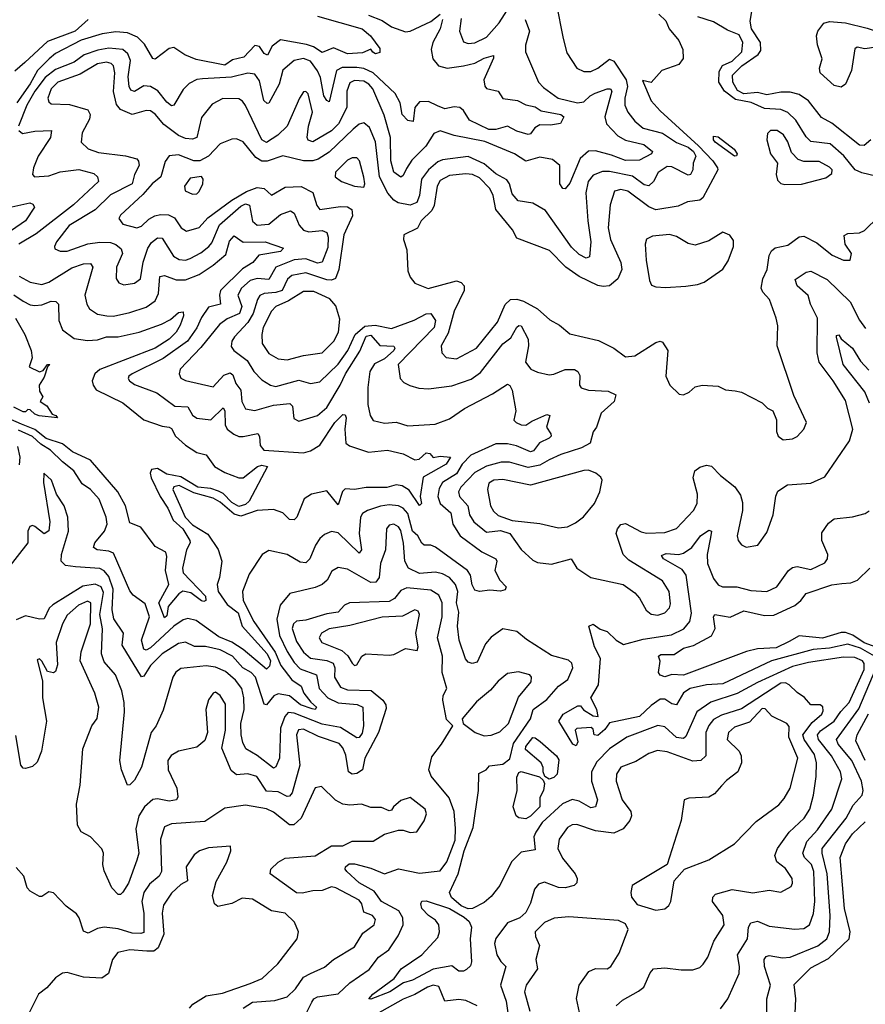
# Model space of a CAD drawing. Extents: x 1552033 to 1694788, y 811965 to 917215.
# Tile 610 of 632: x 1673530 to 1677180, y 907952 to 912204. Entities that reach past the tile are written whole.
import ezdxf

# ---------------------------------------------------------------- set-up
doc = ezdxf.new("R2010")
doc.units = 0

msp = doc.modelspace()

# ---------------------------------------------------------------- linework, layer by layer
at = {"layer": '0CON20XD'}
for points in [[(1675845.4, 912275), (1675875, 912122.5), (1675891.2, 912061.2), (1675934.6, 911994.6), (1675965, 911980.5), (1675995, 911980.7), (1676025.2, 911994.8), (1676075, 912033.9), (1676095, 912024.8), (1676148.1, 911945), (1676153.3, 911915), (1676142.2, 911865), (1676142.2, 911835), (1676155.3, 911805), (1676185, 911766.2), (1676221.5, 911735), (1676305, 911714.2), (1676365, 911674.3), (1676415, 911653), (1676438, 911635), (1676448.1, 911615), (1676437.1, 911585), (1676434.8, 911555.2), (1676424.6, 911535.4), (1676415, 911532.7), (1676345, 911569.3), (1676325, 911569.5), (1676285.3, 911544.7), (1676265, 911504.6), (1676245, 911486.8), (1676225, 911491), (1676175, 911529), (1676075, 911548.9), (1676045, 911548.7), (1676005, 911532.5), (1675984.2, 911505), (1675974.2, 911455.8), (1675981.5, 911335), (1675994.8, 911245.2), (1675989.5, 911180.5), (1675975, 911174.4), (1675945, 911189.6), (1675911.2, 911221.2), (1675799.6, 911379.6), (1675745, 911411.2), (1675681.2, 911421.2), (1675655, 911452.5), (1675644.1, 911495), (1675632.9, 911512.9), (1675585, 911538.8), (1675535, 911581.9), (1675465, 911613.4), (1675355, 911599.6), (1675335, 911589.6), (1675293.8, 911556.2), (1675263.9, 911516.1), (1675255.5, 911445), (1675243.8, 911415), (1675215, 911402.6), (1675163.4, 911413.4), (1675144.8, 911425), (1675119, 911455), (1675083.2, 911525), (1675066.2, 911676.2), (1675039, 911739), (1675015, 911758.4), (1674995, 911752.6), (1674969.2, 911730.8), (1674865, 911631.5), (1674818.2, 911601.8), (1674795, 911594.4), (1674755, 911594.3), (1674665, 911616.7), (1674597.3, 911592.7), (1674575, 911593.2), (1674548.7, 911608.7), (1674495, 911677.1), (1674465, 911689.2), (1674445, 911687.6), (1674395, 911668.1), (1674344.4, 911615), (1674307.5, 911595), (1674281.5, 911595), (1674215, 911620), (1674175, 911615.6), (1674158.1, 911591.9), (1674139.7, 911525), (1674101.6, 911495), (1674061.1, 911448.9), (1673965, 911360.6), (1673957.5, 911345), (1673975, 911320.5), (1674035, 911305.4), (1674055, 911312), (1674087.2, 911342.8), (1674113.3, 911356.7), (1674136.9, 911363.1), (1674171.5, 911361.5), (1674197.8, 911347.8), (1674226.2, 911305), (1674249.8, 911290.2)], [(1675435, 912209.2), (1675428.9, 912155), (1675445, 912108.9), (1675465, 912101.1), (1675495, 912104.2), (1675545, 912129.2), (1675599.5, 912190.5), (1675645, 912263.2)], [(1673825.3, 912204.7), (1673768.8, 912155), (1673649.9, 912110.1), (1673551.3, 912018.7), (1673508.8, 911981.2)], [(1674815, 912219.1), (1675008.6, 912165), (1675044, 912135), (1675085, 912080), (1675085, 912062.5), (1675065, 912056.7), (1675054.2, 912064.2), (1675045, 912076.7), (1675009.7, 912060.3), (1674945, 912056.8), (1674885, 912083.2), (1674835, 912062.8), (1674797.6, 912087.6), (1674767.7, 912097.7), (1674655, 912116.5), (1674620.2, 912089.8), (1674599.2, 912050.8), (1674585, 912057.5), (1674565, 912087.9), (1674545, 912092.4), (1674497, 912043), (1674448.7, 912031.3), (1674415, 912007.2), (1674291.6, 912031.6), (1674242.2, 912052.2), (1674195, 912084.5), (1674175, 912080), (1674115, 912033.1), (1674105, 912036.9), (1674068.9, 912098.9), (1674038.6, 912128.6), (1673995, 912147), (1673945, 912152), (1673886.4, 912143.6), (1673795, 912115.7), (1673685, 912057.7), (1673657.2, 912035), (1673606.8, 911985), (1673575, 911927.6), (1673517.2, 911845)], [(1675712.1, 912205), (1675731, 912155), (1675713.6, 912093.6), (1675712.5, 912065), (1675769.5, 911935), (1675790.7, 911910.7), (1675854.7, 911864.7), (1675937.5, 911845), (1675965, 911849.6), (1675992, 911875), (1676013.8, 911886.2), (1676065, 911906), (1676079.4, 911905), (1676085.5, 911895), (1676054.8, 911784.8), (1676062.2, 911755), (1676112.3, 911702.3), (1676145, 911683.5), (1676223.5, 911665), (1676261.2, 911635), (1676256.7, 911625), (1676205, 911597.6), (1676145, 911595.4), (1676085, 911619.5), (1676015, 911638.1), (1675985, 911636.9), (1675949.4, 911605), (1675905, 911498.5), (1675885, 911474.3), (1675873.6, 911475), (1675861.1, 911495), (1675860.8, 911575), (1675829.8, 911599.8), (1675775, 911610), (1675715, 911593.8), (1675665, 911625.3), (1675537.5, 911677.5), (1675405, 911703.9), (1675345, 911724.5), (1675317.9, 911712.1), (1675282.6, 911657.4), (1675222.8, 911597.2), (1675199, 911561), (1675185, 911530.8), (1675175, 911523.5), (1675144.8, 911545), (1675132.3, 911595), (1675130.2, 911695), (1675102.5, 911792.5), (1675054, 911905), (1675037, 911925), (1675015, 911938), (1674975, 911940.8), (1674955, 911931.1), (1674941.9, 911895), (1674942.5, 911825), (1674905.2, 911755), (1674875.3, 911724.7), (1674795, 911676.2), (1674775, 911683.3), (1674770.8, 911695), (1674775.8, 911745), (1674793.4, 911805), (1674775, 911884), (1674765, 911894.4), (1674755, 911892.2), (1674736.9, 911865), (1674683.8, 911745), (1674643.4, 911705), (1674595, 911674.2), (1674574.8, 911685), (1674505, 911833.1), (1674491.8, 911851.8), (1674475, 911861.8), (1674406.6, 911863.4), (1674360.2, 911839.8), (1674315, 911782), (1674295, 911695.6), (1674275, 911688.6), (1674245, 911690.7), (1674215, 911703.8), (1674151.9, 911751.9), (1674115, 911796.5), (1674095, 911810.5), (1674075, 911811.6), (1674015, 911795.2), (1673965, 911815.7), (1673947.5, 911837.5), (1673934, 911894), (1673940.2, 911975), (1673935.3, 912005), (1673925, 912015.2), (1673905, 912021), (1673865, 912012.8), (1673790.6, 911969.4), (1673695, 911934.8), (1673666.1, 911905), (1673651.8, 911865), (1673655, 911849.2), (1673665, 911840.8), (1673745, 911838.1), (1673824.4, 911814.4), (1673833.6, 911795), (1673831.2, 911775), (1673798.9, 911715), (1673795.5, 911675.5), (1673825.9, 911645.9), (1673869.7, 911630.3)], [(1675355.3, 912205.3), (1675344.2, 912165), (1675313, 912105), (1675306.6, 912075), (1675312.5, 912035), (1675338.1, 912005), (1675375.2, 911994.8), (1675445, 912004.2), (1675494, 912016), (1675535, 912038.1), (1675575, 912048.8), (1675575, 912037.5), (1675533.2, 911945), (1675536.9, 911916.9), (1675545, 911906.7), (1675595, 911895.4), (1675615, 911863.8), (1675679.2, 911855), (1675715, 911837), (1675755, 911827.9), (1675780.3, 911810.3), (1675866, 911795), (1675879.2, 911785), (1675864.5, 911755.5), (1675821.5, 911748.5), (1675775, 911750.4), (1675753.3, 911736.7), (1675735, 911710.8), (1675725, 911708.6), (1675675, 911723.3), (1675635, 911744.1), (1675585, 911729.6), (1675555, 911730.1), (1675470.8, 911770.8), (1675445, 911811.8), (1675429.1, 911825), (1675405, 911827.6), (1675365, 911819.8), (1675332.7, 911832.7), (1675295, 911850.5), (1675255, 911849.3), (1675236, 911825), (1675228.6, 911765), (1675205, 911769.3), (1675181.4, 911795), (1675172, 911845), (1675151.2, 911885), (1675055.1, 911975.1), (1675015, 911993), (1674985, 911997.2), (1674921.7, 911998.3), (1674896.8, 911985), (1674865, 911849.4), (1674855, 911854.5), (1674842.6, 911875), (1674827.5, 911955), (1674815, 911983.3), (1674785, 912024.7), (1674755, 912036.9), (1674715, 912028.1), (1674665, 911986.2), (1674649.4, 911925), (1674605, 911844.3), (1674597.6, 911842.4), (1674583.8, 911855), (1674565, 911940), (1674545, 911968.8), (1674515, 911972.8), (1674443.5, 911956.5), (1674318.6, 911948.6)], [(1675035, 912224), (1675095, 912200.7), (1675135, 912174), (1675195, 912151.1), (1675215, 912154.8), (1675305, 912195.7), (1675345, 912228.1)], [(1676288.3, 912228.3), (1676319.4, 912199.4), (1676332.7, 912165), (1676374.3, 912114.3), (1676392.9, 912075), (1676393.6, 912036.4), (1676375, 912010.6), (1676301.4, 911985), (1676255, 911932.9), (1676218.3, 911941.7), (1676255, 911853.1), (1676295, 911810.7), (1676460, 911660), (1676522.2, 911595), (1676542.2, 911565), (1676543.3, 911555), (1676478, 911435), (1676465, 911424.1), (1676412, 911418), (1676371.9, 911398.1), (1676275, 911383.5), (1676245, 911396.3), (1676155, 911464.2), (1676125, 911470.2), (1676096.6, 911463.4), (1676078.4, 911405), (1676069.6, 911305), (1676079.3, 911255), (1676125.2, 911155.2), (1676129.6, 911125), (1676111.6, 911085), (1676075, 911055.3), (1676048, 911052), (1676025, 911056.7), (1675944.4, 911094.4), (1675886.5, 911135), (1675816.7, 911206.7), (1675675, 911260), (1675656.4, 911296.4), (1675584.8, 911384.8), (1675573, 911445), (1675559.7, 911475), (1675515, 911521.3), (1675485, 911535.2), (1675455, 911538.5), (1675385, 911530.6), (1675345, 911509.1), (1675331.7, 911485), (1675318.5, 911401.5), (1675309.3, 911380.7), (1675262.5, 911335), (1675246.4, 911303.6), (1675187.5, 911275), (1675186.7, 911255), (1675200.7, 911210.7), (1675205, 911120), (1675215, 911092.5), (1675235.9, 911065.9), (1675292.8, 911042.8), (1675415, 911076.1), (1675435, 911068.9), (1675447.9, 911055), (1675448.7, 911035), (1675405.3, 910945), (1675379.7, 910850.3), (1675348.9, 910795), (1675351.8, 910765), (1675371.2, 910745), (1675415, 910739.7), (1675500.9, 910785), (1675592.4, 910897.6), (1675625.5, 910974.5), (1675648.9, 910995), (1675675, 910997.8), (1675705, 910988.9), (1675765.1, 910955.1), (1675818.5, 910908.5), (1675860, 910885), (1675905, 910847.5), (1676027.9, 910817.9), (1676095, 910785.6), (1676145, 910748.6), (1676185, 910752.7), (1676275, 910810), (1676295, 910815.7), (1676305, 910812), (1676327.5, 910775), (1676318.1, 910665), (1676336.1, 910626.1), (1676376.4, 910586.4), (1676395, 910584), (1676420, 910595), (1676445, 910618), (1676475, 910625.7), (1676545, 910621.2), (1676576, 910606), (1676618.3, 910601.7), (1676645.4, 910595.4), (1676735, 910550), (1676757, 910527), (1676780, 910515), (1676796.4, 910476.4), (1676796.7, 910425), (1676803.8, 910405), (1676825, 910389.2)], [(1677225, 911528.6), (1677165, 911542.8), (1677135.9, 911555.9), (1677086.5, 911616.5), (1677028.1, 911668.1), (1676945, 911677.7), (1676925, 911698.8), (1676880.4, 911770.4), (1676845, 911802.8), (1676815, 911815.6), (1676745, 911820.4), (1676687.1, 911847.1), (1676619.3, 911859.3), (1676572, 911895), (1676546.9, 911935), (1676549.5, 911980.5), (1676564, 912006), (1676605, 912024.8), (1676647, 912065), (1676651.7, 912105), (1676635, 912139.3), (1676585, 912159.3), (1676525, 912194.6), (1676456.9, 912216.9)], [(1677203.1, 911685), (1677175, 911661.5), (1677155, 911662.5), (1677035, 911757.4), (1676991, 911781), (1676935, 911853.9), (1676895, 911880.5), (1676855, 911891.4), (1676815, 911891.1), (1676755, 911878.9), (1676715, 911889.1), (1676655, 911884.3), (1676628.8, 911898.8), (1676608, 911935), (1676607.3, 911965), (1676646.3, 912005), (1676716.7, 912053.3), (1676728.6, 912071.4), (1676727.3, 912105), (1676688.8, 912165), (1676682.8, 912197.2), (1676690.2, 912239.8)], [(1677075, 911913.1), (1677045, 911919.4), (1676984.4, 911975), (1676982.1, 911995), (1676993.4, 912035), (1676973.8, 912095), (1676968.8, 912135), (1676975.4, 912155), (1677000.9, 912189.1), (1677025, 912196.8), (1677095, 912190.7), (1677188.2, 912168.2), (1677287.3, 912135), (1677299.5, 912115), (1677285, 912093.8), (1677177.8, 912077.8), (1677145, 912085.4), (1677135, 912078.1), (1677120.7, 911985), (1677095, 911925.7), (1677075, 911913.1)], [(1674318.6, 911948.6), (1674294.4, 911945.6), (1674261.6, 911928.4), (1674235, 911902.5), (1674195.6, 911835), (1674185, 911832.5), (1674165, 911848.2), (1674126.7, 911896.7), (1674095, 911915.8), (1674065, 911917.9), (1674025, 911894.6), (1674009.7, 911899.7), (1674002.4, 911915), (1673998, 911958), (1674008.1, 912028.1), (1673997.2, 912057.2), (1673975, 912076), (1673915, 912081.7), (1673867.4, 912072.6), (1673807.4, 912052.6), (1673765, 912021.3), (1673685, 911989), (1673639.8, 911955), (1673595.8, 911895), (1673560.3, 911835), (1673525.3, 911745)], [(1673525.5, 911725), (1673541.9, 911711.9), (1673595, 911722.4), (1673667.5, 911725), (1673663.2, 911695), (1673610, 911615), (1673588.9, 911565), (1673584.5, 911535), (1673594, 911525), (1673655, 911529.6), (1673705, 911547.2), (1673785, 911557.6), (1673850.5, 911540.5), (1673865.6, 911525), (1673869.4, 911505), (1673762.4, 911405), (1673600.8, 911279.2), (1673525.8, 911235)], [(1676615, 911614.7), (1676532.3, 911675), (1676524.4, 911685.6), (1676525, 911701.2), (1676545, 911697.5), (1676613.1, 911645), (1676626.2, 911625), (1676624.2, 911615.8), (1676615, 911614.7)], [(1676831.9, 911491.9), (1676905, 911494.2), (1677008.8, 911521.2), (1677035, 911540), (1677037.5, 911555), (1677025, 911567.8), (1676981.2, 911591.2), (1676915, 911591.9), (1676890.5, 911600.5), (1676860.7, 911630.7), (1676845, 911677.1), (1676826.5, 911706.5), (1676800, 911725), (1676770, 911725), (1676758, 911712), (1676754.5, 911685), (1676770.5, 911625), (1676800.6, 911585), (1676795.4, 911535), (1676800.4, 911510.4), (1676815, 911496.8), (1676831.9, 911491.9)], [(1673869.7, 911630.3), (1673985.8, 911615.8), (1674035, 911602.5), (1674043.2, 911593.2), (1674045.2, 911574.8), (1674025.3, 911535), (1674015.7, 911495), (1673922.2, 911447.8), (1673855, 911383.5), (1673743.3, 911315), (1673688.2, 911245), (1673679.4, 911225), (1673681.2, 911215), (1673704, 911204), (1673735, 911204.7), (1673823.5, 911236.5), (1673875, 911243.4), (1673921.2, 911241.2), (1673945, 911233.8), (1673967.5, 911215), (1673974.1, 911195), (1673948.3, 911135), (1673946.1, 911086.1), (1673957.9, 911067.9), (1673978.8, 911058.8), (1674025, 911066.1), (1674051.5, 911085), (1674062.5, 911157.5), (1674083.1, 911216.9), (1674098.5, 911241.5), (1674125, 911262.5), (1674145, 911260.8), (1674193, 911183), (1674217.8, 911167.8), (1674245, 911166.1), (1674265, 911172.4), (1674312.2, 911197.8), (1674345.8, 911224.2), (1674359.2, 911240.8), (1674392.5, 911317.5), (1674485, 911398.1), (1674505, 911408.9), (1674522.4, 911402.4), (1674534.1, 911334.1), (1674555, 911316.8), (1674605, 911321), (1674655, 911362.9), (1674698.5, 911378.5), (1674715, 911368.1), (1674736.5, 911316.5), (1674755.5, 911295.5), (1674777.9, 911287.9), (1674835, 911294.1), (1674855, 911284.4), (1674861.1, 911265), (1674859.3, 911220.7), (1674835, 911156.2), (1674815, 911152.7), (1674765, 911171.3), (1674715, 911166.8), (1674635.1, 911134.9), (1674605, 911081.6), (1674555, 911086.7), (1674525, 911077.8), (1674487.8, 911045), (1674471, 911015), (1674489, 910965), (1674478.5, 910935), (1674425, 910912.6), (1674392, 910888), (1674311.3, 910788.7), (1674222.3, 910695), (1674217.5, 910675), (1674225, 910655.6), (1674245, 910646.1), (1674365, 910617.8), (1674410.5, 910669.5), (1674438.4, 910678.4), (1674449.7, 910669.7), (1674463.3, 910633.3), (1674484.5, 910604.5), (1674488.6, 910555), (1674505, 910523.1), (1674545, 910516.7), (1674625, 910538.8), (1674695.8, 910545.8), (1674707.1, 910535), (1674712.4, 910482.4), (1674735, 910469.6), (1674815, 910494.6), (1674855, 910528.8), (1674913.5, 910625), (1674935.8, 910675), (1674998.1, 910771.9), (1675025, 910837.7), (1675045, 910841.7), (1675085, 910797.1), (1675144.5, 910794.5), (1675149.3, 910785), (1675145.3, 910775), (1675105, 910739.5), (1675061.6, 910718.4), (1675041, 910685), (1675032.2, 910615), (1675032.5, 910542.5), (1675042, 910495), (1675055, 910472.9), (1675105, 910461.6), (1675155, 910465.3), (1675205, 910449.6), (1675322.6, 910457.4), (1675385, 910479.6), (1675449.5, 910525), (1675571.3, 910588.7), (1675635, 910630.6), (1675645, 910624.3), (1675655, 910603.8), (1675670.9, 910515), (1675662.7, 910475), (1675673.5, 910465), (1675695, 910453.9), (1675715, 910452.4), (1675740, 910470), (1675805, 910498.9), (1675817.8, 910495), (1675803.3, 910445), (1675823.1, 910415), (1675823.8, 910405), (1675815, 910396.2), (1675772.9, 910377.1), (1675747.6, 910342.4), (1675735, 910337.2), (1675674, 910364), (1675635, 910372.7), (1675585, 910372.4), (1675477.1, 910322.8), (1675439, 910285), (1675415, 910242.5), (1675355, 910204.7), (1675341, 910179), (1675334.3, 910145), (1675345.3, 910115), (1675391, 910075), (1675399.2, 910025), (1675431.1, 909975), (1675525, 909905.3), (1675585.5, 909875), (1675589.6, 909865), (1675581.1, 909825), (1675603, 909783), (1675629.7, 909755), (1675625, 909741.6), (1675605, 909736.2), (1675559, 909741), (1675515, 909734.6), (1675495, 909740.4), (1675483.1, 909763.1), (1675475.3, 909805), (1675462.8, 909825), (1675325, 909926.2), (1675305, 909934.8), (1675275, 909935.3), (1675265, 909944), (1675247.8, 909975), (1675225, 909995.4), (1675205, 910071.1), (1675185, 910094.8), (1675164.5, 910104.5), (1675125, 910108.3), (1675086.5, 910103.5), (1675030.6, 910085), (1675009.2, 910070.8), (1675000.9, 910055), (1674994.8, 909985.2), (1675005.2, 909915), (1674995, 909899.6), (1674905, 909987.8), (1674875, 909994.4), (1674845, 909981.1), (1674825, 909963.3), (1674806.1, 909935), (1674781.8, 909875), (1674765, 909858.2), (1674741.1, 909861.1), (1674685, 909894.6), (1674605, 909912), (1674576, 909895), (1674520.6, 909809.4), (1674491.1, 909735), (1674495, 909696.7), (1674504.7, 909675), (1674540.3, 909605), (1674632.3, 909472.3), (1674656.6, 909415), (1674705, 909352.5), (1674745, 909325.8), (1674756.4, 909295), (1674787, 909257), (1674810.7, 909235), (1674805, 909225.6), (1674792.7, 909227.3), (1674742.4, 909245), (1674695, 909283.6), (1674645, 909292.7), (1674626.4, 909283.6), (1674595.3, 909244.7), (1674585, 909247.8), (1674547.7, 909365), (1674528.8, 909385), (1674492.4, 909405), (1674448.4, 909455), (1674395, 909482.1), (1674332.3, 909497.7), (1674285, 909497.3), (1674245, 909515.3), (1674215, 909509.7), (1674145, 909466), (1674094.8, 909415), (1674065, 909369.2), (1674055, 909366), (1673972.4, 909502.4), (1673977.5, 909555), (1673936, 909616), (1673929.3, 909655), (1673933.2, 909745), (1673915, 909799.8), (1673895, 909824), (1673875, 909833.3), (1673770.4, 909840.4), (1673727.4, 909847.4), (1673709.5, 909865), (1673710.3, 909895), (1673740.9, 909995), (1673737.9, 910055), (1673721.2, 910105), (1673688.2, 910155), (1673667.7, 910215), (1673634.4, 910245.6), (1673632, 910205), (1673660.4, 910035), (1673655, 909996.7), (1673635, 909983.8), (1673595, 910015.7), (1673585, 910020), (1673574, 910015), (1673565.6, 909995), (1673565.4, 909944.6), (1673473.1, 909826.9)], [(1675015, 911481.1), (1675019.7, 911495), (1675015, 911524), (1674996.2, 911595), (1674985, 911607.5), (1674965, 911607.5), (1674945, 911597.5), (1674892.9, 911545), (1674892.2, 911525), (1674918.9, 911505), (1674975, 911485.7), (1675015, 911481.1)], [(1674275, 911450.9), (1674295, 911452.7), (1674305, 911461.5), (1674319.6, 911495), (1674322, 911515), (1674315, 911527.3), (1674265, 911519.1), (1674240.6, 911485), (1674244.5, 911464.5), (1674275, 911450.9)], [(1674249.8, 911290.2), (1674305, 911306.1), (1674341.2, 911348.8), (1674445.7, 911424.3), (1674508.4, 911461.6), (1674555, 911479.7), (1674585.2, 911475.2), (1674616.5, 911446.5), (1674675, 911481.1), (1674745, 911483.6), (1674795, 911457.7), (1674811.8, 911401.8), (1674825, 911384.6), (1674915, 911398), (1674945, 911396.6), (1674963.8, 911385), (1674966.5, 911356.5), (1674928.9, 911275), (1674907.4, 911125), (1674893.1, 911086.9), (1674875, 911079.7), (1674855, 911081.2), (1674765, 911110.5), (1674705, 911098.7), (1674685.8, 911084.2), (1674662.4, 911035), (1674635, 911025.6), (1674585, 911022), (1674566.8, 911013.2), (1674555.7, 910995), (1674537.9, 910935), (1674515, 910895.7), (1674457.2, 910835), (1674445.3, 910815), (1674442.8, 910792.8), (1674453.5, 910775), (1674512, 910732), (1674540.5, 910685), (1674575, 910648), (1674611.9, 910625), (1674635, 910619.7), (1674735, 910647.4), (1674785, 910633.1), (1674825, 910640), (1674905, 910716.8), (1674946, 910775), (1674977.3, 910845), (1675020.1, 910879.9), (1675064.6, 910884.6), (1675135, 910870.4), (1675232.9, 910907.1), (1675285, 910934), (1675305, 910934.6), (1675324.2, 910905), (1675318.3, 910875), (1675164, 910715), (1675171.5, 910655), (1675187.6, 910637.6), (1675214.1, 910624.1), (1675253, 910613), (1675295, 910609.6), (1675395, 910622.8), (1675479, 910651), (1675519.2, 910680.8), (1675615, 910803.6), (1675649.5, 910830.5), (1675675, 910876.8), (1675685, 910883.5), (1675695, 910881.4), (1675724.8, 910825), (1675725.8, 910795), (1675712.5, 910725), (1675735.4, 910695.4), (1675765, 910681.5), (1675815, 910670.9), (1675835, 910672.9), (1675885, 910693.3), (1675925, 910692.9), (1675939.4, 910685), (1675948.1, 910668.1), (1675946.4, 910625), (1675954, 910614), (1675985, 910604.4), (1676070.2, 910600.2), (1676103.3, 910583.3), (1676095.7, 910555), (1676040.4, 910505), (1676020, 910445), (1676005.8, 910424.2), (1675991.8, 910375), (1675955, 910354.8), (1675865, 910325.9), (1675815, 910303.2), (1675775, 910279.8), (1675725, 910269.6), (1675643.3, 910293.3), (1675607.4, 910292.6), (1675545, 910275.6), (1675495, 910247.9), (1675433.5, 910185), (1675423.8, 910165), (1675428.6, 910145), (1675464.2, 910105), (1675471.6, 910065), (1675490.4, 910035), (1675545, 909990.7), (1675605, 909997.3), (1675645, 909985.6), (1675695, 909915.5), (1675745, 909870.5), (1675765, 909860), (1675825, 909853.1), (1675910, 909875), (1675934, 909835), (1675995, 909795.6), (1676135, 909764.6), (1676185, 909729.4), (1676205.3, 909705.3), (1676233.6, 909653.6), (1676256.2, 909636.2), (1676285, 909631.8), (1676315, 909641.8), (1676335, 909664.4), (1676338.8, 909681.2), (1676332.5, 909735), (1676305, 909781.1), (1676159.3, 909869.3), (1676134.8, 909894.8), (1676103.8, 909985), (1676109.5, 910005), (1676125, 910024.4), (1676145, 910028.5), (1676212.7, 909992.7), (1676235, 909987), (1676315, 909988.9), (1676365, 910007.3), (1676437.8, 910085), (1676453.8, 910115), (1676455.3, 910155), (1676437.5, 910225), (1676444.6, 910255), (1676465, 910271.1), (1676495, 910280), (1676515.5, 910275.5), (1676554.4, 910235), (1676616.1, 910186.1), (1676640.8, 910150.9), (1676649.2, 910119.2), (1676649.1, 910085), (1676626.9, 909975), (1676630.8, 909955), (1676645, 909935.8), (1676665, 909925.8), (1676716.2, 909935), (1676755, 909990), (1676781.4, 910065), (1676793.4, 910146.6), (1676802.1, 910167.9), (1676844.6, 910195.4), (1676945, 910202.1), (1677005, 910229.1), (1677111.5, 910385), (1677126.2, 910435), (1677095, 910559.2), (1677041.3, 910645), (1676980.5, 910725), (1676971.7, 910765), (1676973.6, 910915), (1676943.6, 910975), (1676932.6, 911012.6), (1676886.4, 911055), (1676877.5, 911082.5), (1676925, 911113.5), (1676945, 911118.5), (1677015, 911081.8), (1677114.3, 910985), (1677155, 910906.7), (1677180.6, 910870.6)], [(1673495.8, 911395.8), (1673573.3, 911413.3), (1673587.2, 911407.2), (1673593.1, 911395), (1673554.2, 911335.8), (1673495, 911294.3)], [(1676825, 910389.2), (1676865, 910394.3), (1676885, 910404.3), (1676914, 910435), (1676925.6, 910465), (1676871.3, 910581.3), (1676799.5, 910795), (1676801.7, 910881.7), (1676795.5, 910915.5), (1676766.5, 910995), (1676737.5, 911027.5), (1676729.7, 911045), (1676738.1, 911085), (1676756.5, 911125), (1676765.2, 911185), (1676774.8, 911205.2), (1676790.7, 911219.3), (1676845, 911230), (1676894.3, 911265.7), (1676915, 911269.8), (1676970.3, 911240.3), (1677037.3, 911187.3), (1677085, 911165.6), (1677114.2, 911165.8), (1677120.5, 911195), (1677092.2, 911235), (1677088, 911272), (1677105, 911280.6), (1677155, 911283.8), (1677177, 911293), (1677237.1, 911352.9)], [(1673527.1, 911097.1), (1673575, 911070.8), (1673625, 911060.2), (1673655, 911070.4), (1673755, 911132), (1673805, 911149), (1673835, 911151.1), (1673846.1, 911135), (1673811.2, 911015), (1673819.2, 910975), (1673830.5, 910955), (1673865, 910932.5), (1673905.4, 910924.6), (1673935, 910923.1), (1674005, 910939.7), (1674075, 910962), (1674115, 910989.6), (1674129, 911021), (1674135, 911095.6), (1674155, 911098.8), (1674205, 911080), (1674245, 911080), (1674305, 911103.2), (1674365.6, 911144.4), (1674420, 911190), (1674435, 911247.1), (1674455, 911271.1), (1674495, 911243.3), (1674590, 911245), (1674667.8, 911217.8), (1674655, 911203), (1674562.7, 911187.3), (1674536.8, 911155), (1674491.3, 911128.7), (1674397, 911035), (1674392.6, 911015), (1674397.2, 910975), (1674345, 910962.7), (1674315, 910917.3), (1674295, 910872.6), (1674253.6, 910816.4), (1674149, 910741), (1674015.6, 910675), (1674001.1, 910665), (1673998.1, 910655), (1674003.3, 910645), (1674025, 910628.9), (1674122.1, 910592.1), (1674200, 910535), (1674255, 910532), (1674275.7, 910495.7), (1674295, 910482.5), (1674355, 910475.9), (1674407.9, 910527.9), (1674415.2, 910515.2), (1674416, 910455), (1674425.8, 910435.8), (1674453.4, 910413.4), (1674475, 910404.7), (1674495, 910403.6), (1674557.2, 910417.2), (1674564.7, 910404.7), (1674567.9, 910365), (1674584.3, 910344.3), (1674755, 910332.8), (1674785, 910341.7), (1674825, 910366.8), (1674890.4, 910465), (1674925, 910499.2), (1674935, 910498), (1674938.9, 910485), (1674933.6, 910435), (1674937.8, 910375), (1674953.6, 910363.6), (1675035, 910337), (1675116.7, 910345), (1675185, 910329.7), (1675235, 910303.2), (1675253.5, 910306.5), (1675285, 910334), (1675300, 910330), (1675315, 910314), (1675345, 910318.6), (1675390, 910315), (1675371.3, 910285), (1675271.3, 910228.7), (1675258.1, 910145), (1675263.8, 910115), (1675255, 910106.2), (1675211.5, 910171.5), (1675180.8, 910190.8), (1675155, 910194.6), (1675115, 910183.7), (1675025, 910183.8), (1674975, 910174.8), (1674935, 910177.6), (1674923.4, 910166.6), (1674905, 910108.6), (1674855, 910169.4), (1674790, 910155), (1674758.2, 910135), (1674726.2, 910055), (1674715, 910043.5), (1674695, 910045.5), (1674665, 910073.8), (1674625, 910089.1), (1674555, 910083.9), (1674485, 910059.4), (1674455, 910068), (1674395, 910120.9), (1674365, 910137.5), (1674281.1, 910161.1), (1674217.8, 910192.2), (1674195, 910187.3), (1674191.4, 910175), (1674243.5, 910055), (1674275, 910022.8), (1674342.3, 909982.3), (1674386.4, 909916.4), (1674402.5, 909865), (1674392.6, 909795), (1674382.3, 909765), (1674386.9, 909735), (1674425, 909678.8), (1674472.8, 909642.8), (1674489.7, 909585), (1674598.5, 909465), (1674611.8, 909435), (1674608.3, 909411.7), (1674595, 909398.6), (1674494.1, 909484.1), (1674445, 909515.7), (1674389.1, 909539.1), (1674290.9, 909609.1), (1674255, 909617.5), (1674235, 909612.8), (1674195, 909585.5), (1674095, 909490.6), (1674075, 909481.1), (1674065, 909485.4), (1674056, 909525), (1674090.7, 909625), (1674071.2, 909681.2), (1674019.1, 909719.1), (1674005, 909736.9), (1673935, 909899.6), (1673915, 909909.2), (1673864, 909914), (1673848.5, 909925), (1673854, 909945), (1673896.2, 909995), (1673908, 910025), (1673902.5, 910055), (1673872.7, 910132.7), (1673835.5, 910175), (1673799.5, 910199.5), (1673764.2, 910255), (1673714.1, 910294.1), (1673663.2, 910345), (1673621.3, 910371.3), (1673585, 910403.6), (1673525, 910431.4)], [(1676317.6, 911047.6), (1676405, 911053.8), (1676455, 911060.5), (1676485, 911071.1), (1676565, 911126.9), (1676588, 911162), (1676611.5, 911225), (1676610.2, 911250.2), (1676595, 911272.9), (1676565, 911286), (1676505, 911248.9), (1676445, 911230.9), (1676415, 911238.2), (1676365, 911268.2), (1676335, 911276.7), (1676261.5, 911268.5), (1676235, 911256.2), (1676229.5, 911235), (1676234, 911165), (1676248.3, 911078.3), (1676257.3, 911057.3), (1676275, 911050), (1676317.6, 911047.6)], [(1673505, 911015.6), (1673545, 910988.7), (1673575, 910972.5), (1673595, 910969.5), (1673625, 910972), (1673665, 910988.1), (1673686.4, 910986.4), (1673697.1, 910975), (1673698.8, 910905), (1673715.2, 910865.2), (1673765, 910827.8), (1673822, 910818), (1673865, 910821.5), (1673905, 910834.2), (1673955, 910834.8), (1674045, 910854.8), (1674141.4, 910888.6), (1674180.1, 910909.9), (1674215, 910939.4), (1674235, 910942.5), (1674236.4, 910925), (1674223.1, 910885), (1674205.3, 910855), (1674175, 910824.8), (1674115, 910786.1), (1673875, 910693), (1673853.5, 910675), (1673842.2, 910645), (1673846.5, 910625), (1673859.6, 910605), (1673975, 910550), (1674065, 910475.9), (1674145, 910448.4), (1674175.6, 910445), (1674185, 910438.2), (1674201.9, 910405), (1674245, 910366.2), (1674295, 910334.7), (1674334.7, 910324.7), (1674370.8, 910275), (1674415, 910248.1), (1674475, 910225.4), (1674494.5, 910225.5), (1674555.6, 910275), (1674575, 910279.7), (1674600, 910275), (1674520, 910125), (1674505, 910110.3), (1674475, 910102.2), (1674445, 910119.5), (1674407.6, 910157.6), (1674388.2, 910168.2), (1674355, 910180.1), (1674299.4, 910185), (1674225, 910230.1), (1674165, 910241.4), (1674125, 910265.5), (1674099, 910261), (1674093.2, 910245), (1674097, 910225), (1674135.8, 910145), (1674169.9, 910095), (1674192.1, 910042.1), (1674234, 910005), (1674264, 909955), (1674265.7, 909945), (1674249.8, 909915), (1674239, 909861)], [(1674685, 910734.7), (1674755, 910753.6), (1674835, 910764.7), (1674885.7, 910815), (1674905.6, 910855), (1674911, 910911), (1674895, 910968.6), (1674868.4, 910998.4), (1674799.9, 911029.9), (1674755, 911030.3), (1674690.2, 910989.8), (1674635, 910965.6), (1674616.7, 910945), (1674580.5, 910875), (1674574.7, 910844.7), (1674576.8, 910805), (1674605, 910762.5), (1674645, 910740), (1674685, 910734.7)], [(1673512.3, 910915), (1673552.2, 910845), (1673580, 910775), (1673584.1, 910744.1), (1673570.6, 910705), (1673615, 910683.8), (1673631.2, 910688.8), (1673650, 910715), (1673660, 910715), (1673650, 910705), (1673635, 910660), (1673613.3, 910625), (1673615, 910600), (1673630, 910575), (1673618.6, 910555), (1673646.9, 910536.9), (1673670.3, 910500.3), (1673685.8, 910495), (1673692.5, 910485), (1673613.6, 910493.6), (1673595, 910500), (1673575, 910518.8), (1673565, 910520), (1673555, 910510), (1673545, 910510), (1673505, 910530)], [(1677197.6, 910547.6), (1677177.5, 910597.5), (1677084.8, 910715), (1677055, 910832.5), (1677055, 910840), (1677065, 910843.3), (1677076.2, 910826.2), (1677125, 910785.3), (1677159.1, 910729.1), (1677195, 910691.1)], [(1674239, 909861), (1674232.9, 909835), (1674235.3, 909815), (1674332.5, 909715), (1674333.8, 909696.2), (1674325, 909691.2), (1674315, 909694.4), (1674269, 909729), (1674233.5, 909736.5), (1674216.1, 909723.9), (1674170.7, 909669.3), (1674165, 909630), (1674155, 909621.5), (1674130, 909685), (1674173.8, 909765), (1674159.5, 909825), (1674164.6, 909885), (1674160, 909905), (1674115, 909928.6), (1674052.3, 910012.3), (1674005, 910030.8), (1673985.9, 910105), (1673953.4, 910165), (1673835, 910301.4), (1673757.2, 910337.2), (1673715, 910371.8), (1673643.8, 910395), (1673595, 910433.5), (1673537.6, 910457.6), (1673481.5, 910481.5)], [(1673520.2, 910360.2), (1673530.5, 910315), (1673528.2, 910281.8)], [(1675855, 910009.6), (1675895, 910013.8), (1675929.4, 910030.6), (1675963.2, 910056.8), (1676010.8, 910115), (1676033.8, 910165), (1676044.5, 910215), (1676038.5, 910228.5), (1676016.9, 910245), (1675985, 910258.4), (1675965, 910257.1), (1675735, 910194.1), (1675615, 910217.7), (1675576, 910215), (1675555, 910202.9), (1675549.6, 910175), (1675561.6, 910105), (1675575, 910081.8), (1675595, 910063.3), (1675655, 910041.1), (1675775, 910028.8), (1675855, 910009.6)], [(1677219.7, 909455), (1677159.3, 909489.3), (1677105, 909506.8), (1677025, 909490.1), (1676955, 909484.5), (1676775.1, 909434.9), (1676565, 909336.1), (1676495, 909332), (1676424, 909315), (1676395, 909296.4), (1676365, 909245.5), (1676345, 909249.7), (1676315, 909268.9), (1676295, 909269.6), (1676255, 909241.8), (1676205, 909194.8), (1676075, 909167.5), (1676055, 909139.2), (1676025, 909113.3), (1676010, 909115), (1676005, 909140), (1675997, 909147), (1675935, 909142.5), (1675927.5, 909135), (1675938.8, 909085), (1675931.7, 909068.3), (1675917.5, 909075), (1675856.7, 909175), (1675875.8, 909205), (1675939.1, 909240.9), (1675950.8, 909240.8), (1675963.6, 909223.6), (1676005, 909198), (1676026.7, 909195), (1676020.6, 909225), (1675994.6, 909275), (1676028.1, 909331.9), (1676037.2, 909445), (1676010.2, 909495), (1675986.7, 909585), (1676005, 909593.8), (1676035, 909572), (1676065, 909561.4), (1676105, 909524.6), (1676136.1, 909506.1), (1676220.8, 909529.2), (1676342.6, 909547.4), (1676397.1, 909572.9), (1676422.5, 909605), (1676428.9, 909641.1), (1676406.7, 909805), (1676388.9, 909828.9), (1676309.4, 909875), (1676299.5, 909890.5), (1676320.8, 909899.2), (1676375, 909894.6), (1676395, 909899.4), (1676430.7, 909925), (1676468.5, 909975), (1676505, 910000), (1676516.2, 909995), (1676511.9, 909968.1), (1676497.2, 909895), (1676498.2, 909855), (1676525, 909791.3), (1676545, 909763.8), (1676564, 909754), (1676625, 909754.2), (1676685, 909738.4), (1676755, 909734.7), (1676797.3, 909755), (1676847.7, 909825), (1676865, 909838.9), (1676885, 909842), (1676945, 909830), (1677005, 909858.2), (1677017.1, 909875), (1677018.2, 909895), (1676991.8, 909955), (1676992.7, 909987.3), (1677020.3, 910029.7), (1677045, 910049.1), (1677125, 910056.7), (1677178.7, 910071.3), (1677196.5, 910083.5)], [(1676555, 907932.7), (1676586.4, 907975), (1676634.7, 908085), (1676637, 908115), (1676628.1, 908165), (1676671.4, 908235), (1676675.3, 908285), (1676685, 908303.1), (1676715, 908311.1), (1676765, 908289.4), (1676876, 908276), (1676915, 908279.2), (1676938.8, 908295), (1676956.5, 908343.5), (1676961.6, 908395), (1676957.6, 908525), (1676947, 908555), (1676917.1, 908585), (1676910.4, 908605), (1676927.4, 908655), (1676973.3, 908705), (1677035.2, 908795), (1677078.8, 908925), (1677072.2, 908955), (1677033.8, 909025), (1676978.1, 909095), (1676973.4, 909115), (1676986.9, 909133.1), (1677046, 909175), (1677073.9, 909216.1), (1677110.2, 909255), (1677175, 909398), (1677175, 909423.8), (1677167.1, 909435), (1677135, 909449.6), (1677085, 909450.7), (1676935, 909428.2), (1676865, 909410), (1676715, 909341.7), (1676626.4, 909293.6), (1676512.9, 909257.1), (1676453.2, 909215), (1676405, 909108.9), (1676395, 909099.4), (1676365, 909104.4), (1676315, 909150.6), (1676285, 909156.3), (1676150.9, 909105), (1676075.3, 909055), (1676021.1, 908998.9), (1675997.9, 908955), (1675998.6, 908915), (1676023.4, 908835), (1676015.3, 908804.7), (1675995, 908800.7), (1675945, 908829), (1675915, 908835.8), (1675872.8, 908817.2), (1675785, 908737), (1675757.8, 908695), (1675748.6, 908675), (1675755, 908619.2), (1675695, 908608.2), (1675652.9, 908567.1), (1675601.9, 908465), (1675565, 908417.2), (1675535, 908391.1), (1675485, 908366), (1675465, 908363.3), (1675435, 908376.5), (1675393.3, 908413.3), (1675384.6, 908435), (1675422.3, 908515), (1675448.1, 908615), (1675487, 908715), (1675510.6, 908875), (1675512.1, 908947.9), (1675543.3, 908965), (1675558.1, 908981.9), (1675615, 908989.5), (1675645, 909012.2), (1675661.3, 909078.7), (1675734.8, 909185), (1675746.4, 909225), (1675805, 909268), (1675855, 909326.2), (1675896.2, 909353.8), (1675917.5, 909405), (1675912.5, 909425), (1675898.7, 909438.7), (1675825, 909457.8), (1675716.8, 909526.8), (1675675, 909561.2), (1675615, 909574), (1675565, 909536.9), (1675541.1, 909508.9), (1675505, 909428.9), (1675483.1, 909423.1), (1675465, 909429.4), (1675454.4, 909444.4), (1675426.2, 909525), (1675419.2, 909585), (1675425.6, 909645), (1675415.2, 909685.2), (1675421.6, 909735), (1675411.5, 909765), (1675385, 909794.3), (1675355, 909810.9), (1675325, 909817.8), (1675255, 909811.8), (1675207.5, 909835), (1675192.6, 909865), (1675186.9, 909943.1), (1675175, 909997.5), (1675165, 910013.8), (1675145, 910025.9), (1675125, 910021.1), (1675113.1, 910005), (1675109.1, 909915), (1675086.5, 909855), (1675082, 909795), (1675066.5, 909775), (1675045, 909773.6), (1674945, 909830.5), (1674905, 909837.5), (1674877.5, 909822.5), (1674857, 909783), (1674834.8, 909765.2), (1674805, 909751.8), (1674696.1, 909726.1), (1674654, 909676), (1674639.1, 909615), (1674651.7, 909545), (1674684.2, 909475), (1674715, 909427.4), (1674740.5, 909400.5), (1674810.5, 909375), (1674822.2, 909315), (1674859.4, 909275), (1674905, 909253), (1674987, 909247), (1675010.5, 909235), (1675014.3, 909155), (1675007.4, 909122.6), (1674995.3, 909104.7), (1674985, 909102.9), (1674915, 909146.8), (1674835, 909161.6), (1674715, 909208.8), (1674688.7, 909211.3), (1674674.9, 909195.1), (1674655.9, 909144.1), (1674651.9, 909015), (1674635, 908977.5), (1674625, 908971.8), (1674555, 909026.2), (1674506.5, 909055), (1674492.5, 909082.5), (1674485.6, 909115), (1674484.5, 909165), (1674498.8, 909225), (1674497.9, 909275), (1674488.1, 909315), (1674462, 909352), (1674418.6, 909388.6), (1674375, 909408.4), (1674335, 909413.1), (1674225, 909401.9), (1674203.7, 909386.3), (1674190.4, 909365), (1674148.6, 909221.4), (1674118.4, 909155), (1674097.2, 909125), (1674055, 908976), (1674025, 908920), (1674005, 908900), (1673995, 908897.5), (1673968.6, 908965), (1673961.5, 909005), (1673982.8, 909215), (1673980.6, 909255), (1673970, 909305), (1673943.3, 909375), (1673895, 909431.5), (1673883.4, 909465), (1673886.8, 909573.2), (1673876.3, 909635), (1673890.9, 909730.9), (1673881.3, 909755), (1673855, 909766.8), (1673802.5, 909757.5), (1673673, 909677), (1673657.1, 909662.9), (1673635, 909617.1), (1673615, 909615.5), (1673555, 909628.9), (1673515, 909611.5)], [(1677247.4, 909487.4), (1677175, 909512.4), (1677126.1, 909546.1), (1677095, 909557), (1677075, 909557.2), (1676995, 909532.3), (1676895, 909542.7), (1676851.1, 909518.9), (1676795, 909490.6), (1676715, 909487.2), (1676666.9, 909475), (1676395, 909373.3), (1676345, 909375.4), (1676315, 909366.7), (1676295, 909373.9), (1676287.3, 909385), (1676294, 909434), (1676287.5, 909455), (1676297, 909463), (1676355, 909463.1), (1676395, 909490.4), (1676438, 909502), (1676516.6, 909543.4), (1676531.7, 909575), (1676524.5, 909625.5), (1676530, 909635), (1676596.1, 909623.9), (1676655, 909651.1), (1676745, 909631.5), (1676785, 909632.9), (1676876.2, 909673.8), (1676901.5, 909695), (1676925, 909726.1), (1677035, 909763.8), (1677079.2, 909769.2), (1677118, 909772), (1677146.8, 909783.2), (1677199.2, 909835)], [(1674768.2, 907915), (1674790.4, 907960.4), (1674798.9, 907975), (1674815, 907983.4), (1674905, 907997.2), (1674955, 908044), (1675038.7, 908101.3), (1675079.2, 908155), (1675123.2, 908186.8), (1675163.1, 908246.9), (1675184.6, 908295.4), (1675183.7, 908325), (1675165.7, 908355), (1675091.6, 908395), (1675060.4, 908440.4), (1674995, 908475.8), (1674941.4, 908525), (1674934.2, 908535), (1674935.6, 908545), (1674952.2, 908557.8), (1674975, 908558.1), (1675045, 908540.2), (1675105, 908515.5), (1675165, 908537.2), (1675255, 908517.9), (1675345, 908527.7), (1675373.6, 908566.4), (1675409.3, 908660.7), (1675411.6, 908711.6), (1675404.7, 908784.7), (1675384.1, 908844.1), (1675306.6, 908936.6), (1675295.5, 908965), (1675309.1, 909020.9), (1675350.3, 909075), (1675398.8, 909155), (1675372.2, 909182.2), (1675356.4, 909265), (1675357.8, 909285), (1675374.2, 909315.8), (1675353.9, 909385), (1675354.7, 909455), (1675333.2, 909535), (1675353.7, 909625), (1675353.4, 909685), (1675338.4, 909718.4), (1675305, 909740.5), (1675200.3, 909749.7), (1675175, 909738.3), (1675148.2, 909705), (1675125, 909691.7), (1674954, 909686), (1674932.5, 909675), (1674905, 909644.7), (1674855, 909638.1), (1674765, 909610.6), (1674723.9, 909606.1), (1674711.3, 909595), (1674705.2, 909575), (1674725, 909518.7), (1674755, 909472.5), (1674785, 909446.7), (1674856.1, 909436.1), (1674882.7, 909425), (1674889.4, 909405), (1674888, 909365), (1674915, 909321.7), (1674945, 909310.3), (1675046.3, 909306.3), (1675097.7, 909265), (1675109.8, 909245), (1675111.2, 909228.8), (1675078.4, 909125), (1675019.6, 909015), (1675009.5, 908965), (1674985, 908949), (1674965, 908946.1), (1674949.6, 908955), (1674938.1, 909028.1), (1674925, 909059.2), (1674908.4, 909078.4), (1674819, 909109), (1674755, 909139.3), (1674733.2, 909136.8), (1674725.3, 909115), (1674739, 908985), (1674706.5, 908865), (1674695, 908850), (1674685, 908848.7), (1674645, 908869.4), (1674595, 908872.4), (1674552.9, 908935), (1674515, 908947), (1674465, 908942.5), (1674442, 908962), (1674402.7, 909057.3), (1674417.5, 909135), (1674418.3, 909248.3), (1674395, 909285.7), (1674375, 909299.2), (1674365, 909296), (1674345, 909266), (1674332.9, 909225), (1674340.5, 909125), (1674328.9, 909091.1), (1674295, 909062.9), (1674215, 909044.5), (1674183.8, 909026.2), (1674169.4, 909005), (1674170, 908965), (1674208.5, 908885), (1674212, 908848), (1674207.1, 908835), (1674175, 908828.9), (1674125, 908838.8), (1674105, 908835.9), (1674068, 908805), (1674044.7, 908765), (1674031, 908709), (1674043.7, 908605), (1674035, 908574.2), (1673999.4, 908475), (1673975, 908435.7), (1673965, 908425.8), (1673955, 908425.8), (1673928.2, 908455), (1673895, 908528), (1673888.5, 908555), (1673891.5, 908605), (1673885, 908622.5), (1673835, 908674.5), (1673795, 908697.1), (1673779.1, 908725), (1673774.6, 908815.4), (1673791.2, 908898.8), (1673801.8, 909055), (1673841.5, 909155), (1673863.7, 909186.3), (1673872.1, 909235), (1673854.6, 909295), (1673790.5, 909435), (1673795.6, 909474.4), (1673835.4, 909595), (1673836.2, 909686.2), (1673823.1, 909693.1), (1673783.2, 909675), (1673735, 909631.9), (1673715, 909595.6), (1673687.1, 909515), (1673692.5, 909417.5), (1673685, 909389.4), (1673675, 909383.1), (1673649.1, 909389.1), (1673625, 909434.2), (1673615, 909444), (1673605, 909440), (1673628.5, 909348.5), (1673627.6, 909275), (1673646.2, 909175), (1673623.6, 909045), (1673605, 908997.1), (1673585, 908978.1), (1673555, 908969.4), (1673545, 908971.4), (1673535, 908983.8), (1673512.9, 909112.9)], [(1674975, 909415.5), (1674985, 909417.5), (1675006.1, 909455), (1675024.3, 909465.7), (1675125, 909459.4), (1675145, 909462.6), (1675195, 909488), (1675245, 909480), (1675249.1, 909495), (1675239, 909555), (1675256.2, 909635), (1675249.4, 909649.4), (1675235, 909655.4), (1675181.6, 909628.4), (1675095, 909623.4), (1674955, 909588.3), (1674865, 909573.2), (1674832.9, 909555), (1674822.3, 909535), (1674834.4, 909515), (1674920.1, 909480.1), (1674946.3, 909456.3), (1674965, 909424.4), (1674975, 909415.5)], [(1676755, 907903.8), (1676755.4, 907974.6), (1676770, 908035), (1676744.1, 908115), (1676743.2, 908145), (1676751.4, 908158.6), (1676765, 908162.3), (1676822.8, 908152.8), (1676855, 908154.6), (1676975, 908203.9), (1677013.3, 908235), (1677025.9, 908264.1), (1677028.4, 908335), (1677015.2, 908515), (1676993.2, 908605), (1676994.3, 908625), (1677097.7, 908755), (1677127.9, 908812.1), (1677165.6, 908854.4), (1677171.2, 908875), (1677163.5, 908915), (1677121, 909005), (1677063.4, 909075), (1677054.8, 909095), (1677152.5, 909227.5), (1677226.8, 909405)], [(1675535, 909111.2), (1675565, 909114.6), (1675601.6, 909128.4), (1675640.3, 909165), (1675682.2, 909277.8), (1675738.2, 909345), (1675739.1, 909365), (1675731.4, 909375), (1675682.7, 909387.3), (1675635, 909380), (1675595, 909347.3), (1675561.8, 909308.2), (1675501.3, 909258.7), (1675439.4, 909185), (1675443.8, 909165), (1675495.3, 909125.3), (1675535, 909111.2)], [(1676104.5, 907945), (1676131.1, 907968.9), (1676201.4, 908008.6), (1676224, 908026), (1676251.7, 908088.3), (1676266, 908105), (1676315, 908109.7), (1676385, 908100.4), (1676435, 908100.9), (1676465, 908111.1), (1676480, 908125), (1676500, 908155), (1676525.9, 908224.1), (1676570.8, 908295), (1676564.7, 908335), (1676520, 908395), (1676521.2, 908415), (1676532.7, 908427.3), (1676605, 908447.5), (1676695, 908433.4), (1676765, 908444.2), (1676815.9, 908435.9), (1676859.9, 908460.1), (1676866.1, 908475), (1676863.8, 908495), (1676835, 908538.5), (1676797.6, 908567.6), (1676789.1, 908595), (1676801.3, 908625), (1676851.8, 908695), (1676915.8, 908755), (1676940, 908795), (1676956.8, 908855), (1676967.8, 908935), (1676968.7, 908995), (1676961.1, 909031.1), (1676916, 909095), (1676910.5, 909115), (1676950.9, 909169.1), (1676991.8, 909205), (1676998.5, 909218.5), (1676995.9, 909235.9), (1676984.5, 909244.5), (1676945, 909245.7), (1676917, 909277), (1676885, 909298.1), (1676851.7, 909331.7), (1676835, 909339.6), (1676815, 909338.7), (1676645, 909228), (1676559.5, 909200.5), (1676525, 909181.2), (1676505, 909155.4), (1676492, 909125), (1676492.1, 909025), (1676470, 909005), (1676435, 909002.1), (1676325, 909041.9), (1676282.4, 909047.6), (1676245.6, 909034.4), (1676189.9, 909000.1), (1676125, 908975.4), (1676105.9, 908945), (1676104.2, 908915), (1676130.5, 908835), (1676167.1, 908785), (1676170.8, 908765), (1676163.8, 908745), (1676135, 908709.6), (1676095, 908690.3), (1676015, 908700.9), (1675935, 908728.1), (1675915, 908726.6), (1675894.6, 908715), (1675858.8, 908665), (1675852.4, 908625), (1675872.3, 908582.3), (1675928.1, 908515), (1675935.7, 908495), (1675934, 908476), (1675922.5, 908465), (1675885, 908454.5), (1675855, 908455.7), (1675795, 908478.8), (1675769.4, 908470.6), (1675751.7, 908448.3), (1675735, 908388.8), (1675715, 908348), (1675688, 908325), (1675636.1, 908303.9), (1675585, 908235.5), (1675579.7, 908215), (1675588.7, 908165), (1675606.4, 908136.4), (1675628.8, 908115), (1675605.7, 908035), (1675630, 907965), (1675640, 907895)], [(1676275, 908358.8), (1676315, 908363.8), (1676332.3, 908377.7), (1676340.8, 908395), (1676355.5, 908484.5), (1676400, 908535), (1676505, 908575.6), (1676615, 908644.4), (1676708.3, 908741.7), (1676806.3, 908813.7), (1676829.6, 908840.4), (1676855.5, 908885), (1676888.1, 909015), (1676850.4, 909105), (1676851.5, 909151.5), (1676840.5, 909165), (1676775.9, 909195.9), (1676747.1, 909227.1), (1676735, 909229.2), (1676679.3, 909170.7), (1676615, 909148.4), (1676589.7, 909125), (1676584.1, 909095), (1676635.4, 909045), (1676643.8, 909025), (1676645.5, 908995), (1676630, 908955), (1676581.1, 908918.9), (1676559.4, 908895), (1676528.8, 908861.2), (1676505, 908845.6), (1676418, 908842), (1676397.5, 908835), (1676385.7, 908745), (1676324.1, 908555.9), (1676173.3, 908465), (1676168, 908435), (1676171.2, 908415), (1676195, 908383.3), (1676275, 908358.8)], [(1677179.8, 909005), (1677139, 909089), (1677144.5, 909115), (1677194, 909206)], [(1675815, 908924.4), (1675796.2, 908936.2), (1675788.8, 908955), (1675790, 908975), (1675780, 908995), (1675712.7, 909052.7), (1675714.6, 909065), (1675745, 909103.3), (1675755, 909102.9), (1675777, 909087), (1675846.2, 909025), (1675857.5, 909007.5), (1675849.5, 908945), (1675835, 908931.2), (1675815, 908924.4)], [(1675715, 908753.3), (1675685, 908756.7), (1675672.5, 908765), (1675660, 908805), (1675676.9, 908875), (1675675, 908933.3), (1675685, 908952.2), (1675695, 908956.7), (1675774, 908934), (1675790, 908920), (1675795.7, 908905.7), (1675790.9, 908875), (1675774.5, 908845), (1675774.4, 908805), (1675735, 908764.2), (1675715, 908753.3)], [(1674495, 907934.7), (1674535, 907961.4), (1674631.8, 907968.2), (1674685, 907983.9), (1674720.8, 908019.2), (1674755, 908068.5), (1674784.5, 908084.5), (1674845, 908112.1), (1674885, 908145.6), (1674975, 908200), (1675010.6, 908259.4), (1675060, 908295), (1675065, 908317.5), (1675053.3, 908335), (1675015, 908350), (1675006.1, 908385), (1674995, 908400.9), (1674895, 908454.7), (1674875, 908459.5), (1674835, 908443.3), (1674795, 908442), (1674748.5, 908431.5), (1674725, 908433.8), (1674611.4, 908515), (1674614, 908535), (1674645.3, 908565), (1674675, 908583.3), (1674805, 908593), (1674875, 908636.1), (1674925, 908636.8), (1674965, 908656.4), (1675055, 908655.7), (1675105, 908686.7), (1675165, 908703.8), (1675185, 908704), (1675215, 908694), (1675243.9, 908696.1), (1675275.4, 908744.6), (1675285.3, 908775), (1675280.4, 908795), (1675215, 908844.4), (1675175, 908831.9), (1675143.3, 908805), (1675135, 908790), (1675125, 908787.5), (1675091.2, 908801.2), (1675045, 908801.2), (1675005.8, 908815.8), (1674955, 908811.1), (1674925, 908816.4), (1674892.7, 908832.7), (1674833, 908893), (1674805, 908886.2), (1674744.1, 908755.9), (1674713.7, 908726.3), (1674695, 908726.9), (1674625, 908781.1), (1674595.2, 908795.2), (1674505, 908811.8), (1674415, 908799.5), (1674328.5, 908741.5), (1674185, 908731.6), (1674155, 908717.8), (1674138.2, 908665), (1674141.9, 908525), (1674131.4, 908505), (1674089.9, 908470.1), (1674066.1, 908433.9), (1674056.8, 908395), (1674065.6, 908345), (1674065, 908261.8), (1674052.8, 908257.2), (1674015, 908259.6), (1673955, 908277.6), (1673895, 908284.3), (1673865, 908279.1), (1673825, 908258.5), (1673805, 908268), (1673786.4, 908325), (1673775, 908342.5), (1673730, 908375), (1673675, 908433.3), (1673655, 908437.5), (1673625, 908417.5), (1673615, 908417.5), (1673575, 908440), (1673562, 908455), (1673548.1, 908505), (1673515, 908542.5)], [(1676875, 907882), (1676879.4, 907975), (1676872.3, 908037.7), (1676945, 908108.7), (1677020.4, 908149.6), (1677110.5, 908235), (1677114.8, 908264.8), (1677090.2, 908365), (1677082.1, 908467.9), (1677072, 908585), (1677093.7, 908645), (1677125, 908688.1), (1677179.9, 908740.1)], [(1674263.1, 907935), (1674277.8, 907952.2), (1674335, 907988.8), (1674405, 908000.4), (1674525, 908042.1), (1674576.2, 908063.8), (1674643.4, 908126.6), (1674727.7, 908235), (1674733.2, 908265), (1674716.3, 908306.3), (1674675.3, 908345.3), (1674616.9, 908355), (1674535, 908405.7), (1674489.8, 908410.2), (1674445, 908387.3), (1674385, 908374.2), (1674370, 908385), (1674362.3, 908422.3), (1674377.4, 908482.6), (1674424.2, 908565), (1674441.2, 908615), (1674440, 908635), (1674345, 908627.3), (1674306.1, 908613.9), (1674282.7, 908597.3), (1674248.5, 908545), (1674254.3, 908485), (1674225, 908468.5), (1674185, 908431.8), (1674150.1, 908379.9), (1674144.8, 908345), (1674152.5, 908255), (1674126.9, 908195), (1674108.5, 908181.5), (1674079, 908181), (1674005, 908187.5), (1673953.9, 908176.1), (1673930.5, 908145), (1673913.5, 908085), (1673885, 908064), (1673805, 908069.6), (1673735, 908088.6), (1673715, 908085.8), (1673684.5, 908065.5), (1673646.9, 908023.1), (1673610.5, 907995), (1673555, 907883.3)], [(1675045, 907973.3), (1675037.5, 907975), (1675054.5, 907995), (1675146.2, 908063.8), (1675177.1, 908105), (1675265.2, 908164.8), (1675335, 908240), (1675341.5, 908265), (1675339.5, 908295), (1675324.4, 908315), (1675295, 908334.7), (1675265.4, 908365), (1675260.7, 908385), (1675265, 908397.3), (1675285, 908398.6), (1675385, 908364.8), (1675448.6, 908328.6), (1675469.3, 908309.3), (1675479.8, 908285), (1675474.1, 908235), (1675479.6, 908135), (1675475, 908118), (1675457.9, 908102.1), (1675445, 908094.2), (1675425, 908094.2), (1675395, 908118.2), (1675315, 908102.9), (1675225, 908055.3), (1675186.1, 908043.9), (1675127.5, 908005), (1675045, 907973.3)], [(1675946.6, 907916.6), (1675933.7, 907976.3), (1675945.3, 908034.7), (1675986.2, 908093.8), (1676015, 908106.7), (1676065.3, 908104.7), (1676080.8, 908115), (1676117.9, 908172.1), (1676155.8, 908275), (1676145, 908298.8), (1676115, 908314.2), (1675899.6, 908329.6), (1675836.7, 908323.3), (1675795, 908305.6), (1675755.5, 908264.5), (1675756.2, 908245), (1675773.6, 908205), (1675757.9, 908145), (1675764.7, 908105), (1675716, 908035), (1675708.9, 908005), (1675732.2, 907922.2)], [(1675504.2, 907945), (1675455, 907968), (1675425, 907971.9), (1675365, 907964.6), (1675338.9, 908028.9), (1675315, 908033.7), (1675290.7, 908025), (1675235, 907993.4), (1675185, 907974.5), (1675070.6, 907909.4)]]:
    msp.add_lwpolyline(points, dxfattribs=at)

doc.saveas('drawing.dxf')
